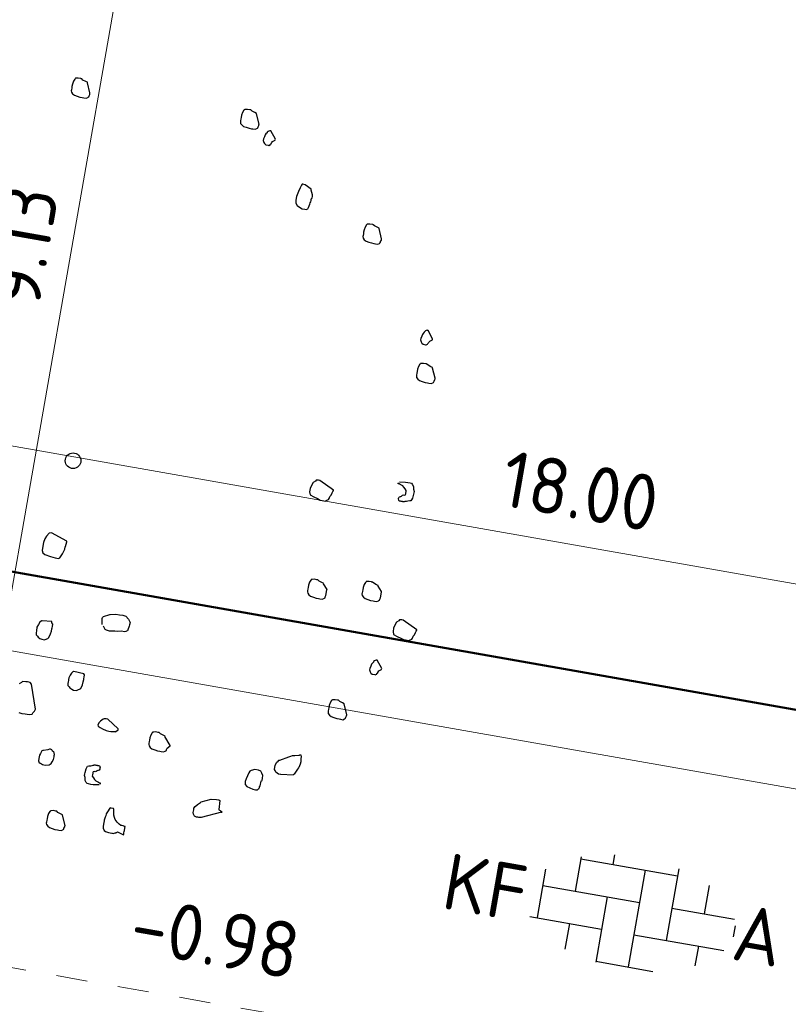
# Model space of a CAD drawing. Header units: metres. Extents: x 2514 to 227642, y 1683 to 852646.
# Tile 258 of 462: x 113895.51 to 113900.44, y 426289.52 to 426295.83. Entities that reach past the tile are written whole.
import ezdxf
from ezdxf.enums import TextEntityAlignment as Align

# ---------------------------------------------------------------- set-up
doc = ezdxf.new("R2010")
doc.units = ezdxf.units.M
doc.linetypes.add('VW-1-1_STREEP', pattern=[2, 1, -1])
doc.layers.get('Defpoints').update_dxf_attribs({"color": 244, "lineweight": 35})
for name, color, linetype, lineweight in [('N-WE-GR-BOOM-S', 94, 'Continuous', 25), ('N-WE-VH-KANTOPSLUITING_ACHTERKANTBAND-G', 1, 'Continuous', 50), ('N-WE-VH-KANTOPSLUITING_TROTTOIRBAND_130 150-G', 2, 'Continuous', 13), ('N-WE-VH-M', 7, 'Continuous', 18), ('N-WE-VH-M-200', 7, 'Continuous', 18), ('N-WE-VH-NAP-T18', 1, 'Continuous', 18), ('N-WE-VH-VERHARDING_BETONSTRAATSTEEN-S', 1, 'Continuous', 25), ('N-WE-VH-VERHARDING_STRAATBAKSTEEN-S', 1, 'Continuous', 5), ('N-WE-VW-MARKERING_LANGS_STREEP_11_010-G', 7, 'VW-1-1_STREEP', 13)]:
    doc.layers.add(name, color=color, linetype=linetype, lineweight=lineweight)
doc.styles.add('ISO', font='NLCS-ISO.ttf')
doc.styles.add('NLCS-ISO', font='NLCS-ISO.ttf', dxfattribs={"height": 1.8})
doc.styles.add('NLCS-ISO-M200-T18', font='NLCS-ISO.ttf', dxfattribs={"height": 0.36})
doc.dimstyles.new('NLCS-M200-T18-PIJL_L2_H1', dxfattribs={"dimscale": 0.2, "dimtxt": 2.5, "dimasz": 1.8, "dimexe": 2, "dimexo": 2, "dimgap": 0.7, "dimtad": 1, "dimzin": 0, "dimdsep": 46, "dimtxsty": 'NLCS-ISO-M200-T18', "dimcen": 0, "dimdle": 2, "dimclrd": 256, "dimclre": 256, "dimclrt": 1, "dimadec": 1, "dimazin": 0, "dimtfac": 1, "dimtdec": 3, "dimtofl": 0, "dimtmove": 0, "dimatfit": 3, "dimfxl": 2, "dimfxlon": 1, "dimtfillclr": 256, "dimtolj": 1, "dimtzin": 0, "dimlwd": -1, "dimlwe": -1, "dimarcsym": 0})

# ---------------------------------------------------------------- blocks, each defined once
blk = doc.blocks.new('SGR-BOOM_11')
at = {"flags": 128}
for points in [[(-0.601, 4.681), (-0.657, 4.805), (-0.657, 4.811), (-0.681, 4.817), (-0.719, 4.829), (-0.737, 4.842), (-0.743, 4.842), (-0.75, 4.842), (-0.781, 4.842), (-0.812, 4.835), (-0.818, 4.835), (-0.818, 4.829), (-0.824, 4.823), (-0.836, 4.792), (-0.843, 4.755), (-0.843, 4.724), (-0.843, 4.706), (-0.843, 4.681), (-0.843, 4.668), (-0.836, 4.65), (-0.818, 4.631), (-0.793, 4.619), (-0.756, 4.613), (-0.719, 4.607), (-0.688, 4.607), (-0.669, 4.607), (-0.638, 4.607), (-0.62, 4.619), (-0.613, 4.625), (-0.607, 4.631), (-0.607, 4.643), (-0.601, 4.662), (-0.601, 4.675), (-0.601, 4.681)], [(1.603, 4.662), (1.548, 4.786), (1.548, 4.792), (1.523, 4.798), (1.486, 4.811), (1.467, 4.823), (1.461, 4.823), (1.455, 4.823), (1.424, 4.823), (1.393, 4.817), (1.387, 4.817), (1.387, 4.811), (1.381, 4.805), (1.368, 4.774), (1.362, 4.736), (1.362, 4.706), (1.362, 4.687), (1.362, 4.662), (1.362, 4.65), (1.368, 4.631), (1.387, 4.613), (1.412, 4.6), (1.449, 4.594), (1.486, 4.588), (1.517, 4.588), (1.536, 4.588), (1.566, 4.588), (1.585, 4.6), (1.591, 4.607), (1.597, 4.613), (1.597, 4.625), (1.603, 4.643), (1.603, 4.656), (1.603, 4.662)], [(1.843, 4.507), (1.767, 4.602), (1.761, 4.602), (1.755, 4.602), (1.742, 4.596), (1.736, 4.59), (1.724, 4.578), (1.724, 4.571), (1.712, 4.553), (1.705, 4.54), (1.699, 4.515), (1.693, 4.485), (1.693, 4.466), (1.705, 4.441), (1.717, 4.429), (1.736, 4.416), (1.767, 4.416), (1.773, 4.416), (1.792, 4.429), (1.792, 4.435), (1.798, 4.441), (1.804, 4.454), (1.804, 4.46), (1.811, 4.472), (1.843, 4.495), (1.843, 4.501), (1.843, 4.507)], [(2.406, 3.956), (2.319, 4), (2.288, 4), (2.282, 4), (2.275, 3.987), (2.263, 3.95), (2.251, 3.901), (2.238, 3.833), (2.238, 3.783), (2.245, 3.746), (2.263, 3.721), (2.3, 3.702), (2.337, 3.69), (2.369, 3.69), (2.387, 3.69), (2.406, 3.702), (2.412, 3.721), (2.418, 3.74), (2.424, 3.764), (2.424, 3.783), (2.43, 3.795), (2.43, 3.814), (2.43, 3.826), (2.43, 3.839), (2.437, 3.845), (2.437, 3.869), (2.437, 3.888), (2.406, 3.944), (2.406, 3.956)], [(3.406, 3.486), (3.35, 3.61), (3.35, 3.615), (3.325, 3.622), (3.288, 3.634), (3.269, 3.646), (3.263, 3.646), (3.257, 3.646), (3.226, 3.646), (3.195, 3.64), (3.189, 3.64), (3.189, 3.634), (3.183, 3.628), (3.17, 3.597), (3.164, 3.56), (3.164, 3.529), (3.164, 3.51), (3.164, 3.486), (3.164, 3.473), (3.17, 3.455), (3.189, 3.436), (3.214, 3.423), (3.251, 3.417), (3.288, 3.411), (3.319, 3.411), (3.338, 3.411), (3.368, 3.411), (3.387, 3.423), (3.393, 3.43), (3.399, 3.436), (3.399, 3.448), (3.406, 3.467), (3.406, 3.479), (3.406, 3.486)], [(4.271, 2.337), (4.195, 2.432), (4.189, 2.432), (4.183, 2.432), (4.171, 2.426), (4.164, 2.42), (4.152, 2.407), (4.152, 2.401), (4.14, 2.382), (4.133, 2.37), (4.127, 2.346), (4.121, 2.314), (4.121, 2.296), (4.133, 2.271), (4.146, 2.259), (4.164, 2.247), (4.195, 2.247), (4.201, 2.247), (4.22, 2.259), (4.22, 2.265), (4.226, 2.271), (4.233, 2.283), (4.233, 2.29), (4.239, 2.302), (4.271, 2.325), (4.271, 2.331), (4.271, 2.337)], [(4.39, 1.844), (4.335, 1.968), (4.335, 1.975), (4.31, 1.981), (4.273, 1.993), (4.254, 2.005), (4.248, 2.005), (4.242, 2.005), (4.211, 2.005), (4.18, 1.999), (4.173, 1.999), (4.173, 1.993), (4.167, 1.987), (4.155, 1.956), (4.149, 1.919), (4.149, 1.888), (4.149, 1.869), (4.149, 1.844), (4.149, 1.832), (4.155, 1.813), (4.173, 1.795), (4.198, 1.783), (4.235, 1.776), (4.273, 1.77), (4.303, 1.77), (4.322, 1.77), (4.353, 1.77), (4.372, 1.783), (4.378, 1.789), (4.384, 1.795), (4.384, 1.807), (4.39, 1.826), (4.39, 1.838), (4.39, 1.844)], [(3.354, 0.207), (3.162, 0.3), (3.144, 0.3), (3.113, 0.294), (3.107, 0.282), (3.082, 0.257), (3.063, 0.207), (3.057, 0.176), (3.057, 0.133), (3.07, 0.096), (3.119, 0.077), (3.169, 0.065), (3.206, 0.052), (3.28, 0.052), (3.286, 0.059), (3.311, 0.077), (3.317, 0.09), (3.323, 0.12), (3.336, 0.139), (3.342, 0.17), (3.348, 0.189), (3.354, 0.201), (3.354, 0.207)], [(4.186, -0.967), (4.13, -0.905), (4.13, -0.899), (4.105, -0.893), (4.068, -0.88), (4.05, -0.868), (4.044, -0.868), (4.037, -0.868), (4.006, -0.868), (3.975, -0.874), (3.969, -0.874), (3.969, -0.88), (3.963, -0.887), (3.95, -0.917), (3.944, -0.955), (3.944, -0.986), (3.944, -1.004), (3.944, -1.029), (3.944, -1.041), (3.95, -1.06), (3.969, -1.079), (3.994, -1.091), (4.031, -1.097), (4.068, -1.103), (4.099, -1.103), (4.118, -1.103), (4.149, -1.103), (4.167, -1.091), (4.173, -1.085), (4.18, -1.079), (4.18, -1.066), (4.186, -1.047), (4.186, -0.973), (4.186, -0.967)], [(0.099, -1.029), (-0.112, -0.955), (-0.143, -0.967), (-0.167, -1.01), (-0.186, -1.047), (-0.192, -1.097), (-0.192, -1.171), (-0.192, -1.203), (-0.18, -1.227), (-0.149, -1.246), (-0.075, -1.258), (-0.013, -1.264), (0.031, -1.264), (0.049, -1.252), (0.055, -1.239), (0.074, -1.196), (0.08, -1.171), (0.092, -1.134), (0.092, -1.103), (0.092, -1.097), (0.099, -1.035), (0.099, -1.029)], [(3.492, -1.06), (3.437, -0.998), (3.437, -0.992), (3.412, -0.986), (3.375, -0.973), (3.356, -0.961), (3.35, -0.961), (3.344, -0.961), (3.313, -0.961), (3.282, -0.967), (3.276, -0.967), (3.276, -0.973), (3.269, -0.979), (3.257, -1.01), (3.251, -1.047), (3.251, -1.079), (3.251, -1.097), (3.251, -1.122), (3.251, -1.134), (3.257, -1.153), (3.276, -1.171), (3.3, -1.184), (3.338, -1.19), (3.375, -1.196), (3.406, -1.196), (3.424, -1.196), (3.455, -1.196), (3.474, -1.184), (3.48, -1.178), (3.486, -1.171), (3.486, -1.159), (3.492, -1.14), (3.492, -1.066), (3.492, -1.06)], [(4.716, -1.371), (4.524, -1.278), (4.506, -1.278), (4.475, -1.285), (4.469, -1.297), (4.444, -1.322), (4.425, -1.371), (4.419, -1.402), (4.419, -1.446), (4.431, -1.483), (4.481, -1.501), (4.531, -1.514), (4.568, -1.526), (4.642, -1.526), (4.648, -1.52), (4.673, -1.501), (4.679, -1.489), (4.685, -1.458), (4.698, -1.44), (4.704, -1.409), (4.71, -1.39), (4.716, -1.377), (4.716, -1.371)], [(4.359, -1.94), (4.283, -1.845), (4.277, -1.845), (4.27, -1.845), (4.258, -1.852), (4.252, -1.858), (4.239, -1.87), (4.239, -1.876), (4.227, -1.895), (4.221, -1.907), (4.215, -1.932), (4.209, -1.963), (4.209, -1.981), (4.221, -2.006), (4.233, -2.019), (4.252, -2.031), (4.283, -2.031), (4.289, -2.031), (4.308, -2.019), (4.308, -2.013), (4.314, -2.006), (4.32, -1.994), (4.32, -1.988), (4.326, -1.975), (4.359, -1.952), (4.359, -1.946), (4.359, -1.94)], [(0.086, -2.076), (-0.037, -2.088), (-0.044, -2.088), (-0.05, -2.094), (-0.062, -2.112), (-0.075, -2.144), (-0.087, -2.181), (-0.087, -2.2), (-0.087, -2.212), (-0.087, -2.23), (-0.087, -2.255), (-0.081, -2.28), (-0.062, -2.292), (-0.05, -2.305), (-0.025, -2.317), (0, -2.323), (0.037, -2.323), (0.062, -2.305), (0.074, -2.299), (0.086, -2.286), (0.099, -2.236), (0.105, -2.2), (0.105, -2.168), (0.105, -2.156), (0.105, -2.137), (0.105, -2.107), (0.092, -2.094), (0.086, -2.076)], [(4.019, -2.596), (3.963, -2.472), (3.963, -2.466), (3.938, -2.459), (3.901, -2.447), (3.882, -2.435), (3.876, -2.435), (3.87, -2.435), (3.839, -2.435), (3.808, -2.441), (3.802, -2.441), (3.802, -2.447), (3.796, -2.453), (3.783, -2.484), (3.777, -2.521), (3.777, -2.552), (3.777, -2.571), (3.777, -2.596), (3.777, -2.608), (3.783, -2.626), (3.802, -2.645), (3.827, -2.658), (3.864, -2.664), (3.901, -2.67), (3.932, -2.67), (3.95, -2.67), (3.982, -2.67), (4, -2.658), (4.006, -2.651), (4.012, -2.645), (4.012, -2.633), (4.019, -2.614), (4.019, -2.602), (4.019, -2.596)], [(0.607, -2.664), (0.477, -2.658), (0.47, -2.658), (0.464, -2.664), (0.452, -2.682), (0.439, -2.713), (0.427, -2.75), (0.427, -2.769), (0.427, -2.782), (0.427, -2.8), (0.427, -2.825), (0.433, -2.85), (0.452, -2.862), (0.464, -2.874), (0.489, -2.887), (0.514, -2.893), (0.551, -2.893), (0.576, -2.874), (0.588, -2.868), (0.6, -2.856), (0.613, -2.806), (0.619, -2.769), (0.619, -2.738), (0.619, -2.726), (0.619, -2.707), (0.619, -2.676), (0.607, -2.664), (0.607, -2.664)], [(1.164, -3.283), (1.009, -3.184), (0.99, -3.184), (0.966, -3.19), (0.953, -3.196), (0.922, -3.227), (0.91, -3.246), (0.898, -3.277), (0.904, -3.296), (0.935, -3.308), (0.966, -3.32), (1.015, -3.332), (1.052, -3.332), (1.077, -3.332), (1.127, -3.326), (1.133, -3.326), (1.164, -3.302), (1.164, -3.296), (1.164, -3.289), (1.164, -3.283)], [(1.858, -3.378), (1.771, -3.277), (1.771, -3.271), (1.746, -3.264), (1.709, -3.252), (1.69, -3.24), (1.684, -3.24), (1.678, -3.24), (1.647, -3.24), (1.616, -3.246), (1.61, -3.246), (1.61, -3.252), (1.603, -3.258), (1.591, -3.289), (1.585, -3.326), (1.585, -3.357), (1.585, -3.376), (1.585, -3.401), (1.585, -3.413), (1.591, -3.432), (1.61, -3.45), (1.635, -3.463), (1.672, -3.469), (1.709, -3.475), (1.74, -3.475), (1.758, -3.475), (1.789, -3.475), (1.808, -3.463), (1.814, -3.456), (1.82, -3.45), (1.82, -3.438), (1.827, -3.419), (1.858, -3.384), (1.858, -3.378)], [(3.475, -3.479), (3.319, -3.5), (3.313, -3.5), (3.288, -3.5), (3.251, -3.481), (3.238, -3.463), (3.226, -3.45), (3.226, -3.419), (3.226, -3.401), (3.238, -3.357), (3.257, -3.332), (3.257, -3.326), (3.276, -3.32), (3.381, -3.258), (3.406, -3.246), (3.424, -3.233), (3.455, -3.227), (3.511, -3.215), (3.511, -3.209), (3.529, -3.209), (3.536, -3.233), (3.536, -3.252), (3.542, -3.277), (3.542, -3.296), (3.542, -3.326), (3.536, -3.351), (3.529, -3.37), (3.529, -3.376), (3.517, -3.395), (3.487, -3.467), (3.481, -3.473), (3.475, -3.479)], [(3.095, -3.619), (3.095, -3.588), (3.095, -3.551), (3.077, -3.526), (3.058, -3.502), (3.027, -3.495), (2.978, -3.495), (2.934, -3.514), (2.922, -3.526), (2.91, -3.551), (2.891, -3.632), (2.885, -3.669), (2.885, -3.675), (2.891, -3.706), (2.916, -3.725), (2.959, -3.737), (2.996, -3.749), (3.033, -3.749), (3.039, -3.749), (3.046, -3.749), (3.058, -3.743), (3.07, -3.731), (3.077, -3.725), (3.077, -3.718), (3.077, -3.712), (3.077, -3.7), (3.083, -3.694), (3.083, -3.687), (3.083, -3.626), (3.089, -3.619), (3.095, -3.619)], [(0.322, -3.704), (0.266, -3.723), (0.26, -3.723), (0.247, -3.729), (0.235, -3.766), (0.229, -3.791), (0.229, -3.834), (0.229, -3.865), (0.241, -3.89), (0.26, -3.89), (0.285, -3.902), (0.322, -3.902), (0.371, -3.89), (0.396, -3.871), (0.402, -3.846), (0.415, -3.815), (0.415, -3.779), (0.415, -3.76), (0.415, -3.747), (0.408, -3.729), (0.402, -3.723), (0.384, -3.711), (0.371, -3.698), (0.353, -3.692), (0.34, -3.692), (0.322, -3.704)], [(0.706, -4.62), (0.65, -4.497), (0.65, -4.491), (0.625, -4.484), (0.588, -4.472), (0.569, -4.46), (0.563, -4.46), (0.557, -4.46), (0.526, -4.46), (0.495, -4.466), (0.489, -4.466), (0.489, -4.472), (0.483, -4.478), (0.47, -4.509), (0.464, -4.546), (0.464, -4.577), (0.464, -4.596), (0.464, -4.62), (0.464, -4.633), (0.47, -4.652), (0.489, -4.67), (0.514, -4.683), (0.551, -4.689), (0.588, -4.695), (0.619, -4.695), (0.637, -4.695), (0.668, -4.695), (0.687, -4.683), (0.693, -4.676), (0.699, -4.67), (0.699, -4.658), (0.706, -4.639), (0.706, -4.627), (0.706, -4.62)]]:
    blk.add_lwpolyline(points, close=True, dxfattribs=at)
for points in [[(4.17, 0.456), (4.244, 0.468), (4.275, 0.468), (4.306, 0.468), (4.325, 0.468), (4.337, 0.456), (4.356, 0.431), (4.362, 0.394), (4.375, 0.369), (4.375, 0.35), (4.375, 0.332), (4.368, 0.282), (4.362, 0.258), (4.356, 0.245), (4.343, 0.239), (4.319, 0.233), (4.3, 0.226), (4.288, 0.221), (4.282, 0.221), (4.275, 0.214), (4.269, 0.214), (4.263, 0.214), (4.257, 0.214), (4.251, 0.214), (4.238, 0.214), (4.232, 0.214), (4.226, 0.214), (4.22, 0.214), (4.207, 0.214), (4.201, 0.221), (4.201, 0.226), (4.195, 0.239), (4.195, 0.245), (4.195, 0.258), (4.201, 0.27), (4.213, 0.276), (4.22, 0.276), (4.226, 0.282), (4.238, 0.295), (4.251, 0.301), (4.263, 0.301), (4.275, 0.307), (4.275, 0.313), (4.275, 0.32), (4.275, 0.332), (4.275, 0.338), (4.275, 0.344), (4.275, 0.363), (4.257, 0.381), (4.238, 0.4), (4.22, 0.413), (4.201, 0.419), (4.183, 0.425), (4.17, 0.431), (4.164, 0.431), (4.158, 0.431), (4.158, 0.437), (4.158, 0.443)], [(0.73, -2.001), (0.718, -1.933), (0.718, -1.927), (0.718, -1.914), (0.724, -1.908), (0.724, -1.902), (0.73, -1.896), (0.805, -1.859), (0.811, -1.859), (0.879, -1.84), (0.929, -1.84), (0.972, -1.84), (1.009, -1.846), (1.052, -1.877), (1.077, -1.914), (1.077, -1.945), (1.077, -1.964), (1.065, -2.013), (1.065, -2.026), (1.059, -2.026), (1.046, -2.038), (1.028, -2.044), (0.99, -2.044), (0.935, -2.057), (0.904, -2.057), (0.867, -2.063), (0.842, -2.069), (0.836, -2.069), (0.823, -2.069), (0.798, -2.063), (0.78, -2.057), (0.752, -2.021)], [(-0.13, -3.296), (-0.087, -3.302), (-0.044, -3.302), (0.006, -3.302), (0.043, -3.289), (0.049, -3.271), (0.068, -3.246), (0.074, -3.221), (0.074, -3.221), (-0.031, -2.912), (-0.05, -2.893), (-0.068, -2.893), (-0.087, -2.893), (-0.106, -2.893), (-0.149, -2.899), (-0.161, -2.912), (-0.186, -2.936)], [(1.046, -4.032), (0.972, -4.045), (0.941, -4.045), (0.91, -4.045), (0.891, -4.045), (0.879, -4.032), (0.86, -4.008), (0.854, -3.97), (0.842, -3.946), (0.842, -3.927), (0.842, -3.909), (0.848, -3.859), (0.854, -3.834), (0.86, -3.822), (0.873, -3.815), (0.898, -3.81), (0.916, -3.803), (0.929, -3.797), (0.935, -3.797), (0.941, -3.791), (0.947, -3.791), (0.953, -3.791), (0.96, -3.791), (0.966, -3.791), (0.978, -3.791), (0.984, -3.791), (0.99, -3.791), (0.997, -3.791), (1.009, -3.791), (1.015, -3.797), (1.015, -3.803), (1.021, -3.815), (1.021, -3.822), (1.021, -3.834), (1.015, -3.846), (1.003, -3.853), (0.997, -3.853), (0.99, -3.859), (0.978, -3.871), (0.966, -3.878), (0.953, -3.878), (0.941, -3.884), (0.941, -3.89), (0.941, -3.896), (0.941, -3.909), (0.941, -3.915), (0.941, -3.921), (0.941, -3.939), (0.96, -3.958), (0.978, -3.977), (0.997, -3.989), (1.015, -3.995), (1.034, -4.002), (1.046, -4.008), (1.052, -4.008), (1.059, -4.008), (1.059, -4.014), (1.059, -4.02)], [(2.654, -4.108), (2.409, -4.218), (2.378, -4.224), (2.365, -4.224), (2.347, -4.224), (2.322, -4.218), (2.303, -4.193), (2.297, -4.175), (2.297, -4.156), (2.297, -4.138), (2.297, -4.119), (2.309, -4.094), (2.328, -4.07), (2.334, -4.063), (2.365, -4.032), (2.371, -4.02), (2.433, -3.995), (2.495, -3.964), (2.563, -3.958), (2.594, -3.958), (2.607, -3.964), (2.607, -4.002), (2.613, -4.045), (2.613, -4.076), (2.613, -4.082), (2.654, -4.096), (2.654, -4.102), (2.654, -4.108), (2.654, -4.114)], [(1.381, -4.596), (1.374, -4.596), (1.381, -4.584), (1.467, -4.608), (1.467, -4.602), (1.467, -4.584), (1.467, -4.565), (1.467, -4.552), (1.467, -4.521), (1.467, -4.503), (1.461, -4.503), (1.442, -4.497), (1.424, -4.497), (1.412, -4.497), (1.387, -4.484), (1.356, -4.466), (1.325, -4.435), (1.313, -4.41), (1.3, -4.385), (1.294, -4.354), (1.288, -4.329), (1.288, -4.317), (1.288, -4.305), (1.282, -4.305), (1.282, -4.299), (1.251, -4.299), (1.238, -4.299), (1.232, -4.305), (1.213, -4.354), (1.201, -4.385), (1.201, -4.41), (1.195, -4.429), (1.189, -4.466), (1.189, -4.478), (1.189, -4.521), (1.189, -4.552), (1.195, -4.571), (1.213, -4.596), (1.232, -4.608), (1.244, -4.608), (1.269, -4.615), (1.294, -4.615), (1.313, -4.615), (1.319, -4.615), (1.331, -4.615), (1.356, -4.602), (1.362, -4.602), (1.362, -4.596), (1.374, -4.596)]]:
    blk.add_lwpolyline(points, dxfattribs=at)
blk.add_circle((0, 0), 0.1)
blk = doc.blocks.new('*D420')
at = {"layer": 'Defpoints', "color": 0, "transparency": 16777216}
for p in [(113895.6534, 426298.9926), (113896.6299, 426298.8206), (113894.0706, 426290.0037)]:
    blk.add_point(p, dxfattribs=at)
at = {"layer": 'N-WE-VH-M', "transparency": 16777216}
for p, q in [((113896.236, 426298.89), (113897.0239, 426298.7512)), ((113895.1096, 426290.1863), (113896.5675, 426298.4661)), ((113894.6532, 426289.9011), (113895.4411, 426289.7623))]:
    blk.add_line(p, q, dxfattribs=at)
for points in [[(113896.5084, 426298.4765), (113896.6266, 426298.4557), (113896.6299, 426298.8206)], [(113895.0505, 426290.1967), (113895.1687, 426290.1758), (113895.0471, 426289.8317)]]:
    blk.add_solid(points, dxfattribs=at)
at = {"layer": 'N-WE-VH-M', "color": 1, "transparency": 16777216, "insert": (113895.5234, 426294.3816), "char_height": 0.36, "attachment_point": 5, "rotation": 80.01356, "style": 'NLCS-ISO-M200-T18'}
blk.add_mtext('\\A1;9.13', dxfattribs=at)
blk = doc.blocks.new('SVH-BSS_KEIFORMAAT_ELLEBOOG_KL-SO-flat-132')
at = {"layer": 'N-WE-VH-VERHARDING_BETONSTRAATSTEEN-S', "ltscale": 0.2}
for p, q in [((-0.3166, 0.3607), (-0.3553, 0.1409)), ((-0.3189, 0.3477), (0.3016, 0.2384)), ((-0.1013, 0.3725), (-0.112, 0.3113)), ((-0.5437, 0.2819), (-0.5985, -0.0295)), ((0.0948, 0.2748), (-0.0145, -0.3456)), ((0.3096, 0.2841), (0.2288, -0.1752)), ((-0.5621, 0.1773), (0.0584, 0.068)), ((0.5041, 0.1773), (0.472, -0.0048)), ((-0.1485, 0.1044), (-0.2224, -0.3155)), ((0.2652, 0.0316), (0.6665, -0.0391)), ((-0.6445, -0.0214), (-0.1849, -0.1024)), ((-0.3917, -0.066), (-0.4207, -0.2309)), ((0.6716, -0.0823), (0.6593, -0.1521)), ((0.0219, -0.1388), (0.5984, -0.2403)), ((0.4356, -0.2116), (0.4132, -0.3388)), ((-0.2213, -0.3092), (0.1442, -0.3736))]:
    blk.add_line(p, q, dxfattribs=at)
at = {"layer": 'N-WE-VH-VERHARDING_BETONSTRAATSTEEN-S', "style": 'NLCS-ISO'}
blk.add_attdef('FORMAAT', text='', height=0.36, rotation=350.01356, dxfattribs=at).set_placement((-0.6687, 0.1177), align=Align.MIDDLE_RIGHT)
blk.add_attdef('KLEUR', text='', height=0.36, rotation=350.01356, dxfattribs=at).set_placement((0.6687, -0.1177), align=Align.MIDDLE_LEFT)
at = {"layer": 'N-WE-VH-VERHARDING_BETONSTRAATSTEEN-S', "style": 'NLCS-ISO', "flags": 1}
blk.add_attdef('FUNCTIE', text='', height=0.36, rotation=350.01356, dxfattribs=at).set_placement((-0.1015, -0.7101), align=Align.MIDDLE_CENTER)
blk = doc.blocks.new('*D837')
at = {"layer": 'Defpoints', "color": 0, "ltscale": 0.2, "transparency": 16777216}
for p in [(113888.5681, 426292.7495), (113906.563, 426291.1474), (113906.2954, 426289.628)]:
    blk.add_point(p, dxfattribs=at)
at = {"layer": 'N-WE-VH-M-200', "ltscale": 0.2, "transparency": 16777216}
for p, q in [((113888.7663, 426293.875), (113888.905, 426294.6628)), ((113889.1902, 426294.2065), (113906.2085, 426291.2099)), ((113906.4936, 426290.7535), (113906.6324, 426291.5414))]:
    blk.add_line(p, q, dxfattribs=at)
for points in [[(113889.2006, 426294.2656), (113889.1798, 426294.1474), (113888.8357, 426294.2689)], [(113906.2189, 426291.2689), (113906.198, 426291.1508), (113906.563, 426291.1474)]]:
    blk.add_solid(points, dxfattribs=at)
at = {"layer": 'N-WE-VH-M-200', "color": 1, "ltscale": 0.2, "transparency": 16777216, "insert": (113899.1083, 426292.813), "char_height": 0.36, "attachment_point": 5, "rotation": 350.01356, "style": 'NLCS-ISO-M200-T18'}
blk.add_mtext('\\A1;18.00', dxfattribs=at)

msp = doc.modelspace()

# ---------------------------------------------------------------- linework, layer by layer
at = {"layer": 'N-WE-VH-KANTOPSLUITING_ACHTERKANTBAND-G', "ltscale": 0.2}
msp.add_lwpolyline([(113888.9444, 426293.4448), (113906.1793, 426290.41)], dxfattribs=at)
at = {"layer": 'N-WE-VH-KANTOPSLUITING_TROTTOIRBAND_130 150-G', "ltscale": 0.2, "flags": 128}
msp.add_lwpolyline([(113909.9314, 426287.2108), (113906.4352, 426287.8265, -0.414214), (113906.07, 426288.3477), (113906.2954, 426289.628, 0.414214), (113906.0926, 426289.9176), (113888.8577, 426292.9523, 0.414214), (113888.5681, 426292.7495), (113888.3427, 426291.4692, -0.414214), (113887.8215, 426291.104), (113887.136, 426291.2247)], format="xyb", dxfattribs=at)
at = {"layer": 'N-WE-VW-MARKERING_LANGS_STREEP_11_010-G', "ltscale": 0.2}
msp.add_line((113888.2647, 426291.026), (113905.992, 426287.9045), dxfattribs=at)

# ---------------------------------------------------------------- block references
at = {"layer": 'N-WE-GR-BOOM-S', "ltscale": 0.2, "xscale": 0.5, "yscale": 0.5, "rotation": 350.0500476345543}
msp.add_blockref('SGR-BOOM_11', (113895.8559, 426293.0073), dxfattribs=at)
at = {"layer": 'N-WE-VH-VERHARDING_STRAATBAKSTEEN-S', "ltscale": 0.2}
msp.add_blockref('SVH-BSS_KEIFORMAAT_ELLEBOOG_KL-SO-flat-132', (113899.4296, 426290.1091), dxfattribs=at).add_auto_attribs({'FORMAAT': 'KF', 'KLEUR': 'A'})

# ---------------------------------------------------------------- texts
at = {"layer": 'N-WE-VH-NAP-T18', "style": 'ISO'}
msp.add_text('-0.98', height=0.36, rotation=350.05005, dxfattribs=at).set_placement((113896.2035, 426289.8682))

# ---------------------------------------------------------------- dimensions: what is measured, and where the dimension line sits
at = {"layer": 'N-WE-VH-M'}
dim = msp.add_linear_dim(base=(113896.6299, 426298.8206), p1=(113894.0706, 426290.0037), p2=(113895.6534, 426298.9926), angle=80.01356, dimstyle='NLCS-M200-T18-PIJL_L2_H1', override={"dimclrt": 1}, dxfattribs=at)
dim.commit()
dim.dimension.update_dxf_attribs({"geometry": '*D420', "text_midpoint": (113895.5234, 426294.3816)})
at = {"layer": 'N-WE-VH-M-200', "ltscale": 0.2}
dim = msp.add_linear_dim(base=(113906.563, 426291.1474), p1=(113888.5681, 426292.7495), p2=(113906.2954, 426289.628), angle=350.01356, dimstyle='NLCS-M200-T18-PIJL_L2_H1', override={"dimtmove": 2}, dxfattribs=at)
dim.commit()
dim.dimension.update_dxf_attribs({"geometry": '*D837', "text_midpoint": (113899.1083, 426292.813), "dimtype": 160})

doc.saveas('drawing.dxf')
